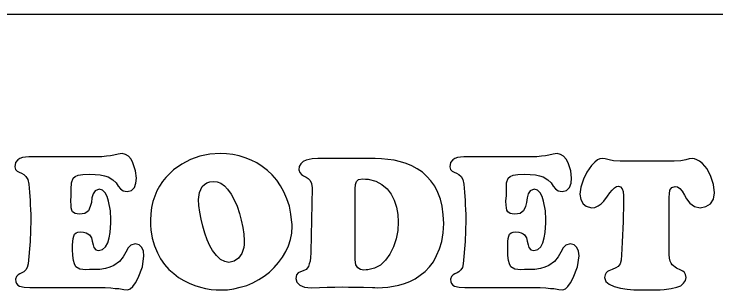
# Model space of a CAD drawing. Extents: x -888468 to -888310, y -1023047 to -1022832.
# Drawn here: x -888366.12 to -888355.31, y -1023002.73 to -1022998.47 of the extents above; entities that cross this region are included whole.
import ezdxf

# ---------------------------------------------------------------- set-up
doc = ezdxf.new("R2010")
doc.units = 0
doc.layers.add('Tabulka', color=7, linetype='Continuous')

msp = doc.modelspace()

# ---------------------------------------------------------------- linework, layer by layer
at = {"layer": 'Tabulka'}
msp.add_line((-888383.732, -1022998.474), (-888346.368, -1022998.474), dxfattribs=at)
for points in [[(-888365.238, -1023001.417), (-888365.242, -1023001.359), (-888365.234, -1023001.272), (-888365.234, -1023001.173), (-888365.23, -1023001.074), (-888365.205, -1023001.004), (-888365.176, -1023000.975), (-888365.126, -1023000.958), (-888365.056, -1023000.946), (-888364.961, -1023000.942), (-888364.866, -1023000.946), (-888364.788, -1023000.954), (-888364.722, -1023000.967), (-888364.668, -1023000.983), (-888364.594, -1023001.029), (-888364.544, -1023001.074), (-888364.511, -1023001.124), (-888364.478, -1023001.165), (-888364.437, -1023001.198), (-888364.375, -1023001.21), (-888364.309, -1023001.194), (-888364.263, -1023001.148), (-888364.239, -1023001.082), (-888364.23, -1023001.004), (-888364.243, -1023000.892), (-888364.284, -1023000.768), (-888364.313, -1023000.711), (-888364.354, -1023000.665), (-888364.4, -1023000.636), (-888364.453, -1023000.624), (-888364.511, -1023000.632), (-888364.581, -1023000.649), (-888364.631, -1023000.657), (-888364.693, -1023000.665), (-888364.763, -1023000.674), (-888364.85, -1023000.674), (-888364.978, -1023000.674), (-888365.106, -1023000.674), (-888365.242, -1023000.674), (-888365.374, -1023000.674), (-888365.506, -1023000.674), (-888365.634, -1023000.674), (-888365.762, -1023000.674), (-888365.886, -1023000.674), (-888365.94, -1023000.678), (-888365.985, -1023000.686), (-888366.027, -1023000.698), (-888366.056, -1023000.719), (-888366.093, -1023000.764), (-888366.105, -1023000.826), (-888366.093, -1023000.868), (-888366.068, -1023000.897), (-888366.039, -1023000.913), (-888366.002, -1023000.925), (-888365.965, -1023000.946), (-888365.932, -1023000.975), (-888365.903, -1023001.025), (-888365.886, -1023001.095), (-888365.878, -1023001.219), (-888365.866, -1023001.347), (-888365.866, -1023001.413), (-888365.861, -1023001.487), (-888365.857, -1023001.561), (-888365.857, -1023001.648)], [(-888358.54, -1023001.417), (-888358.544, -1023001.359), (-888358.535, -1023001.272), (-888358.535, -1023001.173), (-888358.531, -1023001.074), (-888358.507, -1023001.004), (-888358.478, -1023000.975), (-888358.428, -1023000.958), (-888358.358, -1023000.946), (-888358.263, -1023000.942), (-888358.168, -1023000.946), (-888358.089, -1023000.954), (-888358.023, -1023000.967), (-888357.97, -1023000.983), (-888357.895, -1023001.029), (-888357.846, -1023001.074), (-888357.813, -1023001.124), (-888357.78, -1023001.165), (-888357.738, -1023001.198), (-888357.676, -1023001.21), (-888357.61, -1023001.194), (-888357.565, -1023001.148), (-888357.54, -1023001.082), (-888357.532, -1023001.004), (-888357.544, -1023000.892), (-888357.586, -1023000.768), (-888357.615, -1023000.711), (-888357.656, -1023000.665), (-888357.701, -1023000.636), (-888357.755, -1023000.624), (-888357.813, -1023000.632), (-888357.883, -1023000.649), (-888357.933, -1023000.657), (-888357.994, -1023000.665), (-888358.065, -1023000.674), (-888358.151, -1023000.674), (-888358.279, -1023000.674), (-888358.407, -1023000.674), (-888358.544, -1023000.674), (-888358.676, -1023000.674), (-888358.808, -1023000.674), (-888358.936, -1023000.674), (-888359.064, -1023000.674), (-888359.188, -1023000.674), (-888359.242, -1023000.678), (-888359.287, -1023000.686), (-888359.328, -1023000.698), (-888359.357, -1023000.719), (-888359.394, -1023000.764), (-888359.407, -1023000.826), (-888359.394, -1023000.868), (-888359.37, -1023000.897), (-888359.341, -1023000.913), (-888359.304, -1023000.925), (-888359.266, -1023000.946), (-888359.233, -1023000.975), (-888359.204, -1023001.025), (-888359.188, -1023001.095), (-888359.18, -1023001.219), (-888359.167, -1023001.347), (-888359.167, -1023001.413), (-888359.163, -1023001.487), (-888359.159, -1023001.561), (-888359.159, -1023001.648)], [(-888356.029, -1023001.764), (-888356.029, -1023001.297), (-888356.025, -1023001.243), (-888356.016, -1023001.19), (-888355.987, -1023001.148), (-888355.934, -1023001.132), (-888355.901, -1023001.136), (-888355.864, -1023001.161), (-888355.831, -1023001.202), (-888355.793, -1023001.264), (-888355.76, -1023001.322), (-888355.711, -1023001.388), (-888355.641, -1023001.442), (-888355.55, -1023001.462), (-888355.463, -1023001.442), (-888355.393, -1023001.396), (-888355.347, -1023001.326), (-888355.331, -1023001.227), (-888355.347, -1023001.099), (-888355.389, -1023000.975), (-888355.446, -1023000.859), (-888355.517, -1023000.777), (-888355.562, -1023000.74), (-888355.603, -1023000.719), (-888355.641, -1023000.707), (-888355.674, -1023000.702), (-888355.719, -1023000.707), (-888355.773, -1023000.723), (-888355.851, -1023000.735), (-888355.954, -1023000.74), (-888356.784, -1023000.74), (-888356.884, -1023000.735), (-888356.954, -1023000.723), (-888357.012, -1023000.707), (-888357.061, -1023000.702), (-888357.094, -1023000.707), (-888357.131, -1023000.723), (-888357.173, -1023000.756), (-888357.222, -1023000.806), (-888357.297, -1023000.909), (-888357.35, -1023001.02), (-888357.387, -1023001.14), (-888357.404, -1023001.252), (-888357.387, -1023001.334), (-888357.354, -1023001.396), (-888357.305, -1023001.437), (-888357.226, -1023001.462), (-888357.173, -1023001.454), (-888357.123, -1023001.429), (-888357.078, -1023001.396), (-888357.036, -1023001.359), (-888356.979, -1023001.281), (-888356.941, -1023001.227), (-888356.904, -1023001.186), (-888356.871, -1023001.153), (-888356.842, -1023001.132), (-888356.809, -1023001.124), (-888356.776, -1023001.136), (-888356.751, -1023001.165), (-888356.739, -1023001.21), (-888356.731, -1023001.276), (-888356.731, -1023001.326), (-888356.731, -1023001.392), (-888356.731, -1023001.475), (-888356.735, -1023001.57), (-888356.739, -1023001.673), (-888356.743, -1023001.78), (-888356.747, -1023001.883), (-888356.751, -1023001.991), (-888356.756, -1023002.09), (-888356.76, -1023002.185), (-888356.768, -1023002.268), (-888356.784, -1023002.325), (-888356.813, -1023002.363), (-888356.851, -1023002.387), (-888356.908, -1023002.412), (-888356.958, -1023002.429), (-888356.979, -1023002.441), (-888356.999, -1023002.462), (-888357.012, -1023002.491), (-888357.024, -1023002.532), (-888357.003, -1023002.594), (-888356.954, -1023002.639), (-888356.875, -1023002.672), (-888356.78, -1023002.697), (-888356.677, -1023002.714), (-888356.574, -1023002.722), (-888356.475, -1023002.726), (-888356.392, -1023002.726), (-888356.314, -1023002.726), (-888356.239, -1023002.726), (-888356.169, -1023002.722), (-888356.107, -1023002.718), (-888356, -1023002.705), (-888355.913, -1023002.685), (-888355.847, -1023002.66), (-888355.806, -1023002.623), (-888355.777, -1023002.581), (-888355.769, -1023002.532), (-888355.777, -1023002.486), (-888355.793, -1023002.458)], [(-888365.857, -1023001.648), (-888365.866, -1023001.978), (-888365.899, -1023002.321), (-888365.911, -1023002.379), (-888365.936, -1023002.416), (-888365.965, -1023002.445), (-888365.994, -1023002.462), (-888366.027, -1023002.478), (-888366.051, -1023002.495), (-888366.076, -1023002.519), (-888366.093, -1023002.557), (-888366.089, -1023002.598), (-888366.076, -1023002.627), (-888366.056, -1023002.652), (-888366.031, -1023002.668), (-888365.961, -1023002.685), (-888365.874, -1023002.689), (-888365.841, -1023002.689), (-888365.816, -1023002.689), (-888364.829, -1023002.689), (-888364.713, -1023002.689), (-888364.627, -1023002.693), (-888364.556, -1023002.701), (-888364.503, -1023002.705), (-888364.424, -1023002.718), (-888364.362, -1023002.722), (-888364.325, -1023002.709), (-888364.288, -1023002.672), (-888364.247, -1023002.614), (-888364.205, -1023002.54), (-888364.139, -1023002.371), (-888364.115, -1023002.201), (-888364.123, -1023002.127), (-888364.148, -1023002.069), (-888364.189, -1023002.032), (-888364.251, -1023002.016), (-888364.317, -1023002.036), (-888364.358, -1023002.078), (-888364.395, -1023002.144), (-888364.437, -1023002.214), (-888364.49, -1023002.288), (-888364.581, -1023002.35), (-888364.639, -1023002.375), (-888364.709, -1023002.396), (-888364.796, -1023002.408), (-888364.895, -1023002.412), (-888364.953, -1023002.412), (-888365.011, -1023002.416), (-888365.102, -1023002.404), (-888365.164, -1023002.367), (-888365.184, -1023002.325), (-888365.201, -1023002.272), (-888365.209, -1023002.197), (-888365.213, -1023002.102), (-888365.213, -1023002.036), (-888365.209, -1023001.978), (-888365.205, -1023001.933), (-888365.197, -1023001.896), (-888365.184, -1023001.867), (-888365.159, -1023001.846), (-888365.131, -1023001.834), (-888365.089, -1023001.83), (-888365.044, -1023001.834), (-888365.007, -1023001.846), (-888364.978, -1023001.859), (-888364.953, -1023001.875), (-888364.924, -1023001.925), (-888364.912, -1023001.974), (-888364.899, -1023002.028), (-888364.887, -1023002.073), (-888364.858, -1023002.106), (-888364.813, -1023002.119), (-888364.751, -1023002.102), (-888364.705, -1023002.061), (-888364.672, -1023001.999), (-888364.651, -1023001.925), (-888364.635, -1023001.842), (-888364.631, -1023001.764), (-888364.627, -1023001.694), (-888364.627, -1023001.64), (-888364.631, -1023001.508), (-888364.66, -1023001.355), (-888364.68, -1023001.285), (-888364.713, -1023001.227), (-888364.755, -1023001.19), (-888364.804, -1023001.173), (-888364.866, -1023001.198), (-888364.899, -1023001.243), (-888364.916, -1023001.305), (-888364.924, -1023001.376), (-888364.941, -1023001.442), (-888364.969, -1023001.504), (-888364.99, -1023001.524), (-888365.023, -1023001.545), (-888365.064, -1023001.553), (-888365.114, -1023001.557), (-888365.176, -1023001.549), (-888365.213, -1023001.52), (-888365.225, -1023001.495), (-888365.234, -1023001.462), (-888365.238, -1023001.417)], [(-888359.159, -1023001.648), (-888359.167, -1023001.978), (-888359.2, -1023002.321), (-888359.213, -1023002.379), (-888359.238, -1023002.416), (-888359.266, -1023002.445), (-888359.295, -1023002.462), (-888359.328, -1023002.478), (-888359.353, -1023002.495), (-888359.378, -1023002.519), (-888359.394, -1023002.557), (-888359.39, -1023002.598), (-888359.378, -1023002.627), (-888359.357, -1023002.652), (-888359.332, -1023002.668), (-888359.262, -1023002.685), (-888359.176, -1023002.689), (-888359.143, -1023002.689), (-888359.118, -1023002.689), (-888358.131, -1023002.689), (-888358.015, -1023002.689), (-888357.928, -1023002.693), (-888357.858, -1023002.701), (-888357.805, -1023002.705), (-888357.726, -1023002.718), (-888357.664, -1023002.722), (-888357.627, -1023002.709), (-888357.59, -1023002.672), (-888357.548, -1023002.614), (-888357.507, -1023002.54), (-888357.441, -1023002.371), (-888357.416, -1023002.201), (-888357.425, -1023002.127), (-888357.449, -1023002.069), (-888357.491, -1023002.032), (-888357.553, -1023002.016), (-888357.619, -1023002.036), (-888357.66, -1023002.078), (-888357.697, -1023002.144), (-888357.738, -1023002.214), (-888357.792, -1023002.288), (-888357.883, -1023002.35), (-888357.941, -1023002.375), (-888358.011, -1023002.396), (-888358.098, -1023002.408), (-888358.197, -1023002.412), (-888358.255, -1023002.412), (-888358.312, -1023002.416), (-888358.403, -1023002.404), (-888358.465, -1023002.367), (-888358.486, -1023002.325), (-888358.502, -1023002.272), (-888358.511, -1023002.197), (-888358.515, -1023002.102), (-888358.515, -1023002.036), (-888358.511, -1023001.978), (-888358.507, -1023001.933), (-888358.498, -1023001.896), (-888358.486, -1023001.867), (-888358.461, -1023001.846), (-888358.432, -1023001.834), (-888358.391, -1023001.83), (-888358.345, -1023001.834), (-888358.308, -1023001.846), (-888358.279, -1023001.859), (-888358.255, -1023001.875), (-888358.226, -1023001.925), (-888358.213, -1023001.974), (-888358.201, -1023002.028), (-888358.189, -1023002.073), (-888358.16, -1023002.106), (-888358.114, -1023002.119), (-888358.052, -1023002.102), (-888358.007, -1023002.061), (-888357.974, -1023001.999), (-888357.953, -1023001.925), (-888357.937, -1023001.842), (-888357.933, -1023001.764), (-888357.928, -1023001.694), (-888357.928, -1023001.64), (-888357.933, -1023001.508), (-888357.961, -1023001.355), (-888357.982, -1023001.285), (-888358.015, -1023001.227), (-888358.056, -1023001.19), (-888358.106, -1023001.173), (-888358.168, -1023001.198), (-888358.201, -1023001.243), (-888358.217, -1023001.305), (-888358.226, -1023001.376), (-888358.242, -1023001.442), (-888358.271, -1023001.504), (-888358.292, -1023001.524), (-888358.325, -1023001.545), (-888358.366, -1023001.553), (-888358.416, -1023001.557), (-888358.478, -1023001.549), (-888358.515, -1023001.52), (-888358.527, -1023001.495), (-888358.535, -1023001.462), (-888358.54, -1023001.417)], [(-888355.793, -1023002.458), (-888355.818, -1023002.437), (-888355.847, -1023002.42), (-888355.917, -1023002.391), (-888355.983, -1023002.338), (-888356, -1023002.313), (-888356.012, -1023002.28), (-888356.025, -1023002.235), (-888356.029, -1023002.181), (-888356.029, -1023001.764)]]:
    msp.add_lwpolyline(points, dxfattribs=at)
for points in [[(-888364.007, -1023001.801), (-888363.987, -1023001.929), (-888363.954, -1023002.045), (-888363.908, -1023002.152), (-888363.859, -1023002.247), (-888363.797, -1023002.334), (-888363.731, -1023002.408), (-888363.656, -1023002.474), (-888363.582, -1023002.532), (-888363.499, -1023002.581), (-888363.417, -1023002.623), (-888363.334, -1023002.656), (-888363.247, -1023002.685), (-888363.165, -1023002.705), (-888363.082, -1023002.718), (-888363.004, -1023002.726), (-888362.929, -1023002.726), (-888362.83, -1023002.722), (-888362.731, -1023002.709), (-888362.632, -1023002.685), (-888362.533, -1023002.656), (-888362.438, -1023002.614), (-888362.347, -1023002.565), (-888362.265, -1023002.511), (-888362.182, -1023002.449), (-888362.108, -1023002.379), (-888362.042, -1023002.305), (-888361.98, -1023002.222), (-888361.93, -1023002.135), (-888361.889, -1023002.045), (-888361.86, -1023001.95), (-888361.839, -1023001.85), (-888361.835, -1023001.743), (-888361.835, -1023001.714), (-888361.839, -1023001.685), (-888361.852, -1023001.557), (-888361.876, -1023001.433), (-888361.914, -1023001.322), (-888361.959, -1023001.214), (-888362.013, -1023001.12), (-888362.07, -1023001.033), (-888362.141, -1023000.954), (-888362.211, -1023000.884), (-888362.293, -1023000.822), (-888362.376, -1023000.768), (-888362.463, -1023000.727), (-888362.558, -1023000.69), (-888362.649, -1023000.661), (-888362.748, -1023000.64), (-888362.843, -1023000.628), (-888362.942, -1023000.624), (-888363.103, -1023000.632), (-888363.256, -1023000.665), (-888363.396, -1023000.715), (-888363.532, -1023000.785), (-888363.66, -1023000.876), (-888363.776, -1023000.991), (-888363.83, -1023001.053), (-888363.875, -1023001.124), (-888363.916, -1023001.198), (-888363.949, -1023001.281), (-888363.978, -1023001.363), (-888363.999, -1023001.454), (-888364.011, -1023001.553), (-888364.016, -1023001.652), (-888364.016, -1023001.727)], [(-888361.525, -1023001.153), (-888361.546, -1023002.14), (-888361.546, -1023002.144), (-888361.546, -1023002.156), (-888361.55, -1023002.226), (-888361.558, -1023002.28), (-888361.571, -1023002.325), (-888361.583, -1023002.363), (-888361.62, -1023002.408), (-888361.662, -1023002.433), (-888361.707, -1023002.445), (-888361.74, -1023002.462), (-888361.769, -1023002.495), (-888361.777, -1023002.548), (-888361.761, -1023002.606), (-888361.715, -1023002.652), (-888361.641, -1023002.685), (-888361.542, -1023002.693), (-888361.41, -1023002.689), (-888361.294, -1023002.685), (-888361.178, -1023002.681), (-888361.063, -1023002.676), (-888360.968, -1023002.681), (-888360.86, -1023002.685), (-888360.737, -1023002.685), (-888360.596, -1023002.689), (-888360.559, -1023002.689), (-888360.522, -1023002.693), (-888360.443, -1023002.689), (-888360.361, -1023002.681), (-888360.274, -1023002.668), (-888360.191, -1023002.652), (-888360.105, -1023002.627), (-888360.022, -1023002.594), (-888359.94, -1023002.552), (-888359.861, -1023002.499), (-888359.787, -1023002.441), (-888359.721, -1023002.371), (-888359.659, -1023002.292), (-888359.609, -1023002.197), (-888359.564, -1023002.094), (-888359.531, -1023001.978), (-888359.51, -1023001.846), (-888359.498, -1023001.702), (-888359.506, -1023001.566), (-888359.522, -1023001.437), (-888359.551, -1023001.326), (-888359.589, -1023001.223), (-888359.638, -1023001.128), (-888359.696, -1023001.045), (-888359.758, -1023000.975), (-888359.828, -1023000.913), (-888359.907, -1023000.859), (-888359.989, -1023000.814), (-888360.076, -1023000.777), (-888360.167, -1023000.752), (-888360.262, -1023000.727), (-888360.361, -1023000.715), (-888360.456, -1023000.707), (-888360.555, -1023000.702), (-888361.406, -1023000.702), (-888361.418, -1023000.702), (-888361.439, -1023000.702), (-888361.525, -1023000.707), (-888361.62, -1023000.727), (-888361.666, -1023000.748), (-888361.699, -1023000.781), (-888361.724, -1023000.822), (-888361.732, -1023000.876), (-888361.715, -1023000.917), (-888361.691, -1023000.946), (-888361.657, -1023000.967), (-888361.62, -1023000.987), (-888361.587, -1023001.008), (-888361.554, -1023001.041), (-888361.534, -1023001.086)], [(-888362.578, -1023002.073), (-888362.607, -1023002.164), (-888362.657, -1023002.235), (-888362.727, -1023002.28), (-888362.806, -1023002.301), (-888362.872, -1023002.288), (-888362.938, -1023002.255), (-888363, -1023002.197), (-888363.062, -1023002.119), (-888363.103, -1023002.045), (-888363.14, -1023001.954), (-888363.177, -1023001.85), (-888363.21, -1023001.743), (-888363.235, -1023001.636), (-888363.256, -1023001.528), (-888363.272, -1023001.425), (-888363.276, -1023001.33), (-888363.26, -1023001.223), (-888363.218, -1023001.132), (-888363.185, -1023001.099), (-888363.148, -1023001.074), (-888363.103, -1023001.058), (-888363.049, -1023001.053), (-888362.987, -1023001.062), (-888362.929, -1023001.082), (-888362.876, -1023001.12), (-888362.83, -1023001.173), (-888362.772, -1023001.248), (-888362.727, -1023001.338), (-888362.682, -1023001.437), (-888362.644, -1023001.545), (-888362.616, -1023001.652), (-888362.595, -1023001.764), (-888362.578, -1023001.867), (-888362.574, -1023001.966), (-888362.574, -1023002.024)], [(-888360.662, -1023001.02), (-888360.547, -1023001.049), (-888360.452, -1023001.099), (-888360.373, -1023001.165), (-888360.311, -1023001.248), (-888360.262, -1023001.343), (-888360.229, -1023001.45), (-888360.208, -1023001.561), (-888360.2, -1023001.677), (-888360.208, -1023001.809), (-888360.233, -1023001.937), (-888360.274, -1023002.061), (-888360.328, -1023002.173), (-888360.394, -1023002.268), (-888360.472, -1023002.342), (-888360.563, -1023002.391), (-888360.666, -1023002.416), (-888360.695, -1023002.416), (-888360.728, -1023002.42), (-888360.782, -1023002.412), (-888360.823, -1023002.387), (-888360.852, -1023002.338), (-888360.865, -1023002.259), (-888360.865, -1023001.169), (-888360.86, -1023001.103), (-888360.844, -1023001.053), (-888360.811, -1023001.025), (-888360.745, -1023001.012), (-888360.704, -1023001.016)]]:
    msp.add_lwpolyline(points, close=True, dxfattribs=at)

doc.saveas('drawing.dxf')
